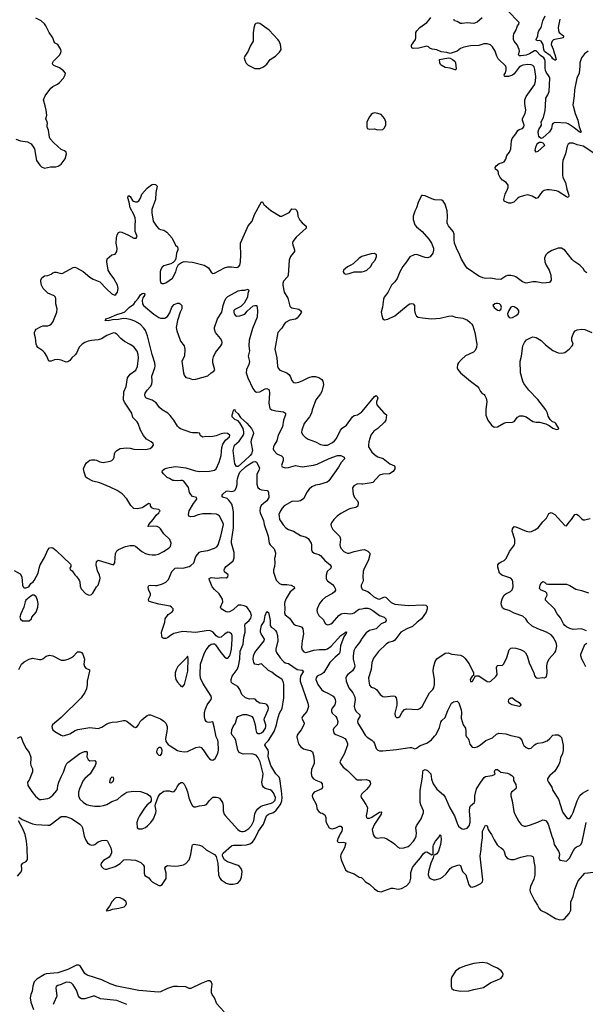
# Model space of a CAD drawing. Header units: inches. Extents: x 2134017 to 2292458, y 756222 to 916513.
# Tile 346 of 387: x 2255936 to 2262654, y 879333 to 891023. Entities that reach past the tile are written whole.
import ezdxf

# ---------------------------------------------------------------- set-up
doc = ezdxf.new("R2010")
doc.units = ezdxf.units.IN
doc.header["$MEASUREMENT"] = 0
for name, color, linetype in [('C2857', 7, 'Continuous'), ('C2858', 7, 'Continuous'), ('C2859', 7, 'Continuous'), ('C2867', 7, 'Continuous'), ('C2868', 7, 'Continuous'), ('C2869', 7, 'Continuous')]:
    doc.layers.add(name, color=color, linetype=linetype)

msp = doc.modelspace()

# ---------------------------------------------------------------- linework, layer by layer
at = {"layer": 'C2857', "color": 5}
for points, elevation in [([(2258365, 879245), (2258279, 879339), (2258250, 879410), (2258223, 879450), (2258216, 879470), (2258213, 879510), (2258222, 879570), (2258210, 879599), (2258190, 879613), (2258170, 879612), (2258090, 879581), (2257970, 879521), (2257950, 879521), (2257910, 879541), (2257810, 879546), (2257763, 879543), (2257690, 879520), (2257610, 879480), (2257584, 879476), (2257350, 879496), (2257090, 879550), (2257010, 879574), (2256910, 879623), (2256738, 879678), (2256710, 879700), (2256654, 879790), (2256637, 879797), (2256610, 879796), (2256510, 879745), (2256390, 879706), (2256250, 879694), (2256230, 879687), (2256138, 879630), (2256110, 879598), (2256092, 879550), (2256085, 879490), (2256068, 879450), (2256061, 879410), (2256070, 879359), (2256100, 879270)], 220), ([(2257210, 879330), (2257090, 879379), (2256897, 879397), (2256830, 879430), (2256810, 879430), (2256710, 879399), (2256670, 879399), (2256650, 879410), (2256634, 879430), (2256610, 879500), (2256570, 879564), (2256550, 879583), (2256530, 879592), (2256490, 879595), (2256430, 879566), (2256390, 879558), (2256370, 879546), (2256367, 879530), (2256376, 879430), (2256340, 879350), (2256335, 879330)], 240)]:
    msp.add_lwpolyline(points, dxfattribs=dict(at, elevation=elevation))
at = {"layer": 'C2858', "color": 5}
for points, elevation in [([(2255890, 889606), (2255946, 889586), (2256030, 889573), (2256071, 889550), (2256111, 889490), (2256137, 889350), (2256176, 889296), (2256196, 889276), (2256230, 889261), (2256304, 889276), (2256364, 889276), (2256394, 889286), (2256429, 889310), (2256475, 889370), (2256493, 889430), (2256489, 889449), (2256470, 889465), (2256430, 889483), (2256341, 889561), (2256298, 889610), (2256289, 889630), (2256278, 889710), (2256264, 889750), (2256261, 889770), (2256266, 889790), (2256263, 889810), (2256247, 889847), (2256258, 889890), (2256252, 889950), (2256239, 890000)], 320), ([(2255870, 884485), (2255943, 884443), (2255962, 884410), (2255971, 884310), (2255977, 884290), (2255990, 884277), (2256010, 884278), (2256044, 884290), (2256070, 884330), (2256097, 884350), (2256110, 884366), (2256156, 884450), (2256166, 884510), (2256181, 884550), (2256230, 884638), (2256272, 884730), (2256290, 884751), (2256310, 884756), (2256330, 884753), (2256370, 884722), (2256538, 884558), (2256543, 884550), (2256543, 884530), (2256531, 884510), (2256537, 884497), (2256559, 884479), (2256591, 884431), (2256615, 884410), (2256644, 884370), (2256651, 884350), (2256656, 884296), (2256666, 884266), (2256718, 884210), (2256750, 884195), (2256770, 884191), (2256790, 884198), (2256806, 884214), (2256849, 884291), (2256869, 884311), (2256890, 884374), (2256892, 884392), (2256884, 884430), (2256860, 884480), (2256845, 884550), (2256849, 884590), (2256870, 884605), (2257050, 884551), (2257066, 884574), (2257075, 884685), (2257090, 884716), (2257110, 884732), (2257193, 884767), (2257250, 884780), (2257290, 884780), (2257312, 884772), (2257388, 884708), (2257430, 884684), (2257470, 884673), (2257510, 884670), (2257550, 884670), (2257583, 884677), (2257646, 884710), (2257710, 884754), (2257726, 884770), (2257735, 884810), (2257718, 884850), (2257650, 884920), (2257610, 884978), (2257593, 884994), (2257570, 885004), (2257530, 885011), (2257466, 885006), (2257459, 885010), (2257465, 885015), (2257470, 885030), (2257521, 885090), (2257558, 885142), (2257589, 885170), (2257595, 885185), (2257606, 885190), (2257589, 885209), (2257530, 885217), (2257506, 885226), (2257489, 885250), (2257488, 885270), (2257470, 885279), (2257392, 885228), (2257330, 885216), (2257290, 885219), (2257256, 885256), (2257210, 885336), (2257154, 885394), (2257093, 885433), (2257012, 885472), (2256890, 885524), (2256805, 885545), (2256738, 885578), (2256721, 885590), (2256701, 885650), (2256696, 885690), (2256710, 885730), (2256730, 885763), (2256770, 885793), (2256790, 885799), (2256830, 885798), (2256850, 885793), (2256890, 885773), (2256927, 885767), (2257010, 885782), (2257030, 885790), (2257051, 885810), (2257058, 885830), (2257061, 885870), (2257070, 885890), (2257090, 885910), (2257130, 885931), (2257210, 885941), (2257250, 885936), (2257290, 885925), (2257430, 885921), (2257486, 885934), (2257509, 885950), (2257524, 885970), (2257522, 885990), (2257499, 886010), (2257443, 886043), (2257405, 886085), (2257371, 886150), (2257342, 886230), (2257330, 886250), (2257282, 886302), (2257267, 886350), (2257181, 886481), (2257171, 886510), (2257175, 886605), (2257199, 886670), (2257218, 886770), (2257247, 886813), (2257317, 886863), (2257336, 886904), (2257348, 887010), (2257343, 887050), (2257330, 887086), (2257290, 887139), (2257250, 887167), (2257183, 887203), (2257139, 887239), (2257090, 887291), (2257070, 887302), (2257050, 887305), (2256970, 887272), (2256907, 887233), (2256870, 887222), (2256790, 887216), (2256750, 887208), (2256709, 887190), (2256677, 887170), (2256644, 887136), (2256610, 887064), (2256596, 887044), (2256554, 887010), (2256530, 886977), (2256510, 886961), (2256490, 886958), (2256430, 886980), (2256390, 886987), (2256350, 886984), (2256310, 886970), (2256284, 886970), (2256257, 887030), (2256231, 887070), (2256210, 887092), (2256152, 887130), (2256138, 887150), (2256131, 887171), (2256125, 887245), (2256113, 887290), (2256113, 887310), (2256119, 887330), (2256132, 887348), (2256190, 887382), (2256210, 887390), (2256270, 887390), (2256290, 887396), (2256310, 887410), (2256328, 887432), (2256370, 887530), (2256377, 887550), (2256382, 887590), (2256364, 887650), (2256365, 887710), (2256360, 887730), (2256345, 887745), (2256270, 887777), (2256215, 887830), (2256194, 887870), (2256187, 887913), (2256189, 887931), (2256201, 887959), (2256230, 887983), (2256270, 887986), (2256310, 888002), (2256330, 888018), (2256350, 888026), (2256370, 888026), (2256430, 888009), (2256450, 888012), (2256570, 888082), (2256590, 888086), (2256610, 888079), (2256692, 888032), (2256770, 887967), (2256810, 887943), (2256890, 887911), (2256966, 887826), (2257031, 887770), (2257068, 887752), (2257080, 887760), (2257097, 887790), (2257104, 887830), (2257099, 887870), (2257055, 887950), (2257009, 888010), (2256987, 888050), (2256972, 888150), (2256976, 888184), (2257030, 888233), (2257050, 888234), (2257070, 888241), (2257089, 888270), (2257093, 888307), (2257084, 888370), (2257087, 888433), (2257095, 888470), (2257110, 888495), (2257130, 888504), (2257150, 888501), (2257230, 888466), (2257290, 888431), (2257318, 888430), (2257332, 888448), (2257308, 888508), (2257307, 888587), (2257311, 888630), (2257307, 888670), (2257291, 888711), (2257249, 888790), (2257238, 888858), (2257221, 888910), (2257224, 888930), (2257230, 888935), (2257250, 888926), (2257277, 888877), (2257287, 888867), (2257310, 888859), (2257330, 888859), (2257350, 888872), (2257370, 888906), (2257388, 888950), (2257450, 889022), (2257490, 889056), (2257510, 889067), (2257530, 889069), (2257550, 889066), (2257568, 889048), (2257552, 888970), (2257548, 888890), (2257507, 888770), (2257505, 888730), (2257523, 888630), (2257562, 888570), (2257590, 888542), (2257610, 888532), (2257650, 888524), (2257682, 888502), (2257746, 888430), (2257785, 888346), (2257810, 888325), (2257816, 888310), (2257815, 888290), (2257798, 888250), (2257790, 888189), (2257778, 888162), (2257758, 888142), (2257730, 888124), (2257686, 888114), (2257650, 888101), (2257630, 888084), (2257608, 888050), (2257603, 888030), (2257603, 887930), (2257610, 887904), (2257630, 887891), (2257650, 887891), (2257670, 887898), (2257750, 887956), (2257791, 888029), (2257804, 888076), (2257822, 888118), (2257859, 888141), (2257888, 888152), (2257990, 888145), (2258128, 888108), (2258177, 888077), (2258210, 888026), (2258230, 888011), (2258250, 888015), (2258370, 888076), (2258409, 888089), (2258450, 888090), (2258510, 888083), (2258535, 888090), (2258551, 888110), (2258559, 888150), (2258562, 888230), (2258557, 888350), (2258560, 888370), (2258636, 888550), (2258650, 888576), (2258696, 888630), (2258725, 888710), (2258810, 888862), (2258820, 888860), (2258836, 888830), (2258918, 888758), (2259030, 888690), (2259050, 888692), (2259129, 888730), (2259141, 888739), (2259170, 888779), (2259213, 888773), (2259223, 888763), (2259236, 888736), (2259240, 888690), (2259263, 888643), (2259290, 888610), (2259337, 888570), (2259339, 888550), (2259219, 888441), (2259182, 888390), (2259176, 888370), (2259179, 888350), (2259199, 888290), (2259199, 888270), (2259153, 888210), (2259138, 888170), (2259124, 887990), (2259115, 887970), (2259070, 887918), (2259060, 887890), (2259061, 887870), (2259078, 887790), (2259119, 887719), (2259144, 887624), (2259155, 887610), (2259170, 887602), (2259250, 887585), (2259273, 887570), (2259282, 887550), (2259257, 887510), (2259230, 887480), (2259210, 887468), (2259145, 887455), (2259095, 887430), (2259076, 887410), (2259050, 887361), (2259004, 887310), (2258967, 887110), (2258989, 887010), (2259000, 886910), (2259006, 886886), (2259024, 886864), (2259109, 886829), (2259133, 886810), (2259148, 886790), (2259170, 886741), (2259190, 886717), (2259210, 886712), (2259250, 886721), (2259299, 886741), (2259370, 886777), (2259410, 886786), (2259450, 886785), (2259490, 886775), (2259524, 886750), (2259537, 886730), (2259544, 886690), (2259526, 886610), (2259510, 886582), (2259452, 886510), (2259411, 886391), (2259403, 886350), (2259377, 886310), (2259313, 886230), (2259288, 886150), (2259285, 886125), (2259297, 886097), (2259326, 886066), (2259362, 886042), (2259450, 886013), (2259510, 885980), (2259550, 885970), (2259590, 885972), (2259650, 886004), (2259676, 886024), (2259698, 886050), (2259745, 886150), (2259767, 886173), (2259817, 886210), (2259888, 886310), (2259910, 886322), (2259950, 886333), (2259996, 886364), (2260000, 886369)], 280), ([(2260000, 888210), (2259968, 888192), (2259896, 888124), (2259870, 888107), (2259829, 888091), (2259781, 888050), (2259779, 888030), (2259791, 888010), (2259810, 888001), (2259850, 888008), (2259910, 888029), (2259990, 888029), (2260000, 888031)], 320), ([(2255927, 883310), (2255956, 883370), (2255990, 883399), (2256050, 883430), (2256090, 883441), (2256170, 883427), (2256190, 883428), (2256210, 883434), (2256250, 883466), (2256290, 883477), (2256330, 883469), (2256430, 883420), (2256470, 883417), (2256511, 883429), (2256551, 883449), (2256575, 883465), (2256610, 883507), (2256624, 883516), (2256630, 883519), (2256656, 883516), (2256670, 883510), (2256686, 883490), (2256703, 883443), (2256705, 883430), (2256699, 883370), (2256705, 883345), (2256723, 883323), (2256764, 883304), (2256766, 883290), (2256738, 883170), (2256739, 883130), (2256730, 883078), (2256710, 883035), (2256667, 882970), (2256430, 882738), (2256327, 882650), (2256319, 882630), (2256321, 882610), (2256331, 882590), (2256355, 882570), (2256428, 882528), (2256450, 882522), (2256470, 882525), (2256530, 882546), (2256596, 882584), (2256625, 882595), (2256770, 882619), (2256870, 882609), (2256910, 882623), (2256970, 882663), (2257004, 882676), (2257036, 882684), (2257094, 882686), (2257170, 882701), (2257190, 882701), (2257210, 882695), (2257290, 882626), (2257310, 882621), (2257330, 882631), (2257349, 882650), (2257369, 882690), (2257386, 882710), (2257433, 882750), (2257450, 882763), (2257470, 882770), (2257490, 882768), (2257610, 882721), (2257650, 882695), (2257673, 882670), (2257688, 882630), (2257688, 882610), (2257685, 882570), (2257668, 882490), (2257673, 882453), (2257699, 882419), (2257722, 882402), (2257810, 882347), (2257838, 882338), (2257890, 882330), (2257930, 882335), (2258030, 882382), (2258070, 882388), (2258090, 882381), (2258116, 882356), (2258170, 882271), (2258190, 882247), (2258210, 882236), (2258230, 882233), (2258258, 882250), (2258291, 882309), (2258296, 882350), (2258294, 882450), (2258290, 882470), (2258270, 882510), (2258246, 882626), (2258230, 882686), (2258190, 882677), (2258164, 882684), (2258152, 882692), (2258141, 882710), (2258130, 882748), (2258130, 882794), (2258138, 882830), (2258162, 882890), (2258182, 882918), (2258212, 882950), (2258215, 882970), (2258209, 882990), (2258110, 883145), (2258085, 883205), (2258080, 883250), (2258085, 883370), (2258130, 883504), (2258150, 883541), (2258190, 883593), (2258210, 883608), (2258230, 883614), (2258250, 883611), (2258261, 883601), (2258324, 883510), (2258370, 883458), (2258390, 883441), (2258410, 883444), (2258430, 883467), (2258437, 883483), (2258451, 883551), (2258461, 883670), (2258458, 883710), (2258450, 883731), (2258430, 883747), (2258410, 883750), (2258370, 883727), (2258330, 883693), (2258310, 883689), (2258292, 883692), (2258270, 883709), (2258233, 883753), (2258210, 883765), (2258190, 883770), (2258150, 883768), (2258030, 883747), (2257870, 883761), (2257765, 883735), (2257727, 883713), (2257690, 883685), (2257670, 883677), (2257650, 883676), (2257640, 883680), (2257628, 883688), (2257623, 883703), (2257622, 883750), (2257659, 883870), (2257666, 883910), (2257699, 883961), (2257747, 883993), (2257761, 884010), (2257761, 884030), (2257741, 884050), (2257722, 884062), (2257590, 884084), (2257474, 884114), (2257465, 884130), (2257469, 884150), (2257488, 884190), (2257488, 884210), (2257467, 884253), (2257461, 884290), (2257470, 884304), (2257488, 884310), (2257550, 884304), (2257570, 884307), (2257634, 884326), (2257670, 884344), (2257703, 884377), (2257744, 884470), (2257783, 884510), (2257810, 884517), (2257870, 884512), (2257890, 884516), (2257948, 884532), (2257970, 884543), (2258006, 884574), (2258027, 884650), (2258070, 884703), (2258090, 884711), (2258170, 884721), (2258249, 884750), (2258276, 884764), (2258293, 884790), (2258324, 884890), (2258355, 885030), (2258350, 885052), (2258308, 885128), (2258290, 885145), (2258272, 885152), (2258210, 885158), (2258110, 885157), (2258055, 885145), (2258004, 885124), (2257970, 885122), (2257947, 885127), (2257940, 885150), (2257950, 885190), (2258000, 885280), (2258040, 885330), (2258035, 885350), (2257990, 885364), (2257970, 885384), (2257955, 885410), (2257940, 885470), (2257884, 885544), (2257871, 885551), (2257852, 885552), (2257810, 885547), (2257770, 885551), (2257754, 885554), (2257717, 885577), (2257688, 885588), (2257644, 885630), (2257629, 885650), (2257633, 885670), (2257652, 885688), (2257666, 885694), (2257710, 885706), (2257790, 885718), (2257910, 885704), (2258026, 885666), (2258070, 885660), (2258190, 885662), (2258250, 885676), (2258270, 885691), (2258307, 885770), (2258328, 885850), (2258338, 885942), (2258350, 885983), (2258380, 886030), (2258427, 886070), (2258432, 886090), (2258405, 886110), (2258370, 886116), (2258330, 886108), (2258270, 886082), (2258230, 886073), (2258190, 886070), (2258147, 886073), (2258110, 886068), (2258090, 886078), (2258078, 886090), (2258075, 886110), (2258070, 886114), (2258050, 886119), (2257990, 886120), (2257970, 886124), (2257847, 886167), (2257830, 886176), (2257810, 886197), (2257768, 886268), (2257723, 886323), (2257694, 886350), (2257629, 886390), (2257597, 886417), (2257556, 886476), (2257510, 886506), (2257450, 886524), (2257434, 886534), (2257425, 886550), (2257421, 886570), (2257428, 886590), (2257450, 886623), (2257491, 886669), (2257505, 886695), (2257508, 886730), (2257504, 886790), (2257542, 886890), (2257545, 886915), (2257541, 886950), (2257509, 887049), (2257453, 887270), (2257430, 887333), (2257410, 887362), (2257366, 887410), (2257304, 887444), (2257250, 887462), (2257210, 887471), (2257170, 887474), (2257110, 887462), (2257040, 887460), (2256989, 887449), (2256946, 887450), (2256959, 887461), (2256961, 887470), (2256998, 887482), (2257090, 887524), (2257158, 887542), (2257185, 887555), (2257239, 887610), (2257290, 887647), (2257310, 887678), (2257345, 887715), (2257370, 887756), (2257390, 887772), (2257410, 887777), (2257421, 887770), (2257418, 887750), (2257399, 887721), (2257389, 887691), (2257395, 887650), (2257406, 887630), (2257529, 887529), (2257589, 887489), (2257610, 887481), (2257630, 887478), (2257659, 887481), (2257673, 887487), (2257690, 887501), (2257718, 887542), (2257743, 887610), (2257770, 887643), (2257810, 887658), (2257830, 887656), (2257842, 887650), (2257862, 887630), (2257863, 887590), (2257843, 887550), (2257810, 887450), (2257795, 887370), (2257801, 887330), (2257837, 887230), (2257847, 887207), (2257889, 887150), (2257899, 887110), (2257892, 887030), (2257862, 886970), (2257883, 886830), (2257890, 886801), (2257910, 886776), (2257950, 886768), (2257990, 886751), (2258030, 886754), (2258170, 886796), (2258210, 886831), (2258244, 886850), (2258252, 886868), (2258231, 886950), (2258232, 886990), (2258239, 887021), (2258262, 887070), (2258326, 887150), (2258337, 887170), (2258341, 887190), (2258337, 887210), (2258320, 887240), (2258262, 887310), (2258250, 887348), (2258250, 887370), (2258284, 887470), (2258336, 887550), (2258351, 887630), (2258372, 887690), (2258390, 887719), (2258410, 887738), (2258530, 887803), (2258569, 887811), (2258610, 887811), (2258650, 887822), (2258658, 887810), (2258646, 887774), (2258641, 887730), (2258602, 887658), (2258561, 887619), (2258490, 887584), (2258481, 887570), (2258479, 887550), (2258484, 887530), (2258498, 887510), (2258510, 887504), (2258552, 887508), (2258610, 887527), (2258636, 887564), (2258710, 887626), (2258730, 887631), (2258751, 887630), (2258759, 887570), (2258757, 887490), (2258702, 887358), (2258663, 887217), (2258657, 887150), (2258665, 887090), (2258650, 887030), (2258664, 886964), (2258658, 886930), (2258630, 886870), (2258628, 886830), (2258645, 886770), (2258705, 886645), (2258730, 886612), (2258750, 886602), (2258790, 886604), (2258850, 886641), (2258870, 886646), (2258898, 886630), (2258905, 886590), (2258896, 886470), (2258907, 886407), (2258932, 886392), (2258979, 886379), (2259070, 886368), (2259092, 886350), (2259094, 886330), (2259070, 886270), (2259057, 886190), (2259007, 886090), (2258990, 886023), (2258959, 885970), (2258950, 885950), (2258948, 885930), (2258954, 885910), (2258989, 885870), (2259045, 885845), (2259062, 885830), (2259067, 885810), (2259064, 885790), (2259045, 885730), (2259053, 885713), (2259090, 885702), (2259130, 885707), (2259210, 885729), (2259290, 885714), (2259427, 885733), (2259470, 885745), (2259610, 885813), (2259710, 885850), (2259750, 885850), (2259791, 885830), (2259794, 885810), (2259753, 885767), (2259721, 885710), (2259609, 885550), (2259587, 885533), (2259495, 885505), (2259450, 885498), (2259404, 885476), (2259375, 885450), (2259346, 885414), (2259310, 885340), (2259270, 885310), (2259230, 885304), (2259190, 885308), (2259170, 885301), (2259078, 885250), (2259055, 885225), (2259032, 885190), (2259015, 885150), (2259016, 885130), (2259023, 885090), (2259032, 885072), (2259065, 885025), (2259099, 884990), (2259130, 884969), (2259190, 884949), (2259270, 884901), (2259339, 884879), (2259364, 884864), (2259396, 884810), (2259401, 884790), (2259403, 884730), (2259410, 884710), (2259435, 884690), (2259490, 884673), (2259510, 884661), (2259562, 884602), (2259623, 884550), (2259637, 884530), (2259630, 884510), (2259589, 884470), (2259577, 884430), (2259577, 884390), (2259583, 884370), (2259590, 884362), (2259650, 884318), (2259672, 884292), (2259683, 884270), (2259685, 884250), (2259675, 884230), (2259653, 884210), (2259570, 884166), (2259527, 884133), (2259495, 884090), (2259468, 884030), (2259465, 884010), (2259469, 883990), (2259490, 883950), (2259541, 883901), (2259570, 883851), (2259590, 883839), (2259610, 883841), (2259630, 883849), (2259650, 883864), (2259725, 883950), (2259756, 883970), (2259790, 883978), (2259870, 883970), (2259890, 883973), (2259910, 883981), (2259947, 884013), (2259970, 884025), (2260000, 884030)], 260), ([(2255910, 882491), (2255950, 882511), (2255972, 882450), (2256010, 882375), (2256050, 882322), (2256068, 882268), (2256070, 882250), (2256063, 882190), (2256068, 882170), (2256088, 882130), (2256088, 882092), (2256050, 881995), (2256031, 881970), (2256034, 881930), (2256081, 881861), (2256126, 881806), (2256170, 881766), (2256190, 881764), (2256270, 881776), (2256290, 881785), (2256330, 881816), (2256378, 881870), (2256386, 881890), (2256390, 881930), (2256401, 881970), (2256427, 882033), (2256457, 882090), (2256480, 882160), (2256497, 882190), (2256510, 882205), (2256650, 882310), (2256706, 882334), (2256730, 882333), (2256736, 882330), (2256739, 882310), (2256734, 882270), (2256750, 882238), (2256770, 882225), (2256830, 882227), (2256842, 882210), (2256841, 882190), (2256832, 882170), (2256773, 882070), (2256710, 882013), (2256692, 881990), (2256647, 881890), (2256634, 881850), (2256636, 881810), (2256652, 881770), (2256690, 881732), (2256730, 881707), (2256774, 881694), (2256830, 881686), (2256890, 881686), (2256930, 881693), (2256970, 881706), (2257030, 881739), (2257096, 881764), (2257150, 881812), (2257210, 881850), (2257230, 881857), (2257290, 881864), (2257370, 881860), (2257450, 881830), (2257481, 881810), (2257493, 881793), (2257499, 881770), (2257497, 881750), (2257484, 881730), (2257450, 881702), (2257418, 881662), (2257358, 881570), (2257339, 881530), (2257328, 881490), (2257331, 881430), (2257350, 881415), (2257390, 881416), (2257430, 881432), (2257456, 881450), (2257495, 881490), (2257524, 881536), (2257553, 881607), (2257557, 881630), (2257547, 881690), (2257550, 881711), (2257582, 881798), (2257605, 881830), (2257650, 881863), (2257670, 881867), (2257710, 881866), (2257750, 881855), (2257770, 881861), (2257790, 881883), (2257805, 881915), (2257830, 881951), (2257850, 881967), (2257870, 881965), (2257890, 881945), (2257910, 881908), (2257930, 881857), (2257945, 881785), (2257970, 881725), (2257990, 881691), (2258010, 881679), (2258030, 881679), (2258070, 881690), (2258130, 881696), (2258154, 881706), (2258190, 881754), (2258230, 881791), (2258270, 881794), (2258291, 881790), (2258310, 881779), (2258343, 881730), (2258352, 881692), (2258354, 881630), (2258366, 881590), (2258376, 881576), (2258526, 881410), (2258554, 881390), (2258570, 881384), (2258590, 881383), (2258611, 881390), (2258658, 881422), (2258690, 881456), (2258717, 881510), (2258727, 881593), (2258745, 881630), (2258765, 881655), (2258798, 881682), (2258825, 881695), (2258910, 881716), (2258944, 881730), (2258970, 881758), (2258974, 881790), (2258950, 881842), (2258930, 881868), (2258910, 881880), (2258850, 881895), (2258831, 881911), (2258820, 881930), (2258812, 881970), (2258825, 882035), (2258827, 882070), (2258791, 882210), (2258770, 882258), (2258743, 882290), (2258710, 882303), (2258690, 882306), (2258590, 882304), (2258569, 882309), (2258543, 882323), (2258529, 882349), (2258505, 882465), (2258491, 882491), (2258460, 882530), (2258453, 882550), (2258455, 882590), (2258473, 882630), (2258501, 882670), (2258514, 882730), (2258529, 882750), (2258590, 882772), (2258630, 882773), (2258679, 882759), (2258694, 882750), (2258711, 882730), (2258732, 882652), (2258739, 882590), (2258750, 882562), (2258770, 882549), (2258790, 882549), (2258810, 882558), (2258830, 882574), (2258855, 882610), (2258860, 882630), (2258859, 882650), (2258839, 882710), (2258842, 882730), (2258888, 882830), (2258893, 882850), (2258887, 882870), (2258870, 882892), (2258850, 882901), (2258788, 882908), (2258756, 882930), (2258734, 882954), (2258710, 882958), (2258666, 882954), (2258618, 882970), (2258573, 883013), (2258551, 883071), (2258526, 883106), (2258463, 883143), (2258453, 883153), (2258447, 883170), (2258447, 883190), (2258461, 883230), (2258518, 883310), (2258533, 883347), (2258550, 883430), (2258556, 883524), (2258589, 883610), (2258599, 883690), (2258613, 883750), (2258616, 883790), (2258610, 883830), (2258616, 883850), (2258663, 883890), (2258682, 883918), (2258690, 883950), (2258679, 883990), (2258632, 884052), (2258604, 884064), (2258568, 884072), (2258530, 884070), (2258470, 884015), (2258430, 883993), (2258410, 883990), (2258390, 883994), (2258331, 884030), (2258322, 884050), (2258348, 884110), (2258343, 884143), (2258306, 884206), (2258250, 884259), (2258224, 884290), (2258189, 884370), (2258186, 884390), (2258210, 884401), (2258290, 884393), (2258330, 884400), (2258390, 884398), (2258410, 884408), (2258412, 884432), (2258368, 884468), (2258365, 884490), (2258372, 884510), (2258387, 884530), (2258470, 884599), (2258485, 884635), (2258484, 884696), (2258451, 884810), (2258450, 884830), (2258475, 884990), (2258475, 885175), (2258468, 885228), (2258454, 885270), (2258420, 885320), (2258399, 885339), (2258350, 885355), (2258337, 885370), (2258350, 885390), (2258390, 885424), (2258410, 885430), (2258450, 885423), (2258470, 885425), (2258490, 885435), (2258511, 885470), (2258521, 885510), (2258520, 885550), (2258524, 885570), (2258534, 885610), (2258551, 885650), (2258623, 885717), (2258669, 885751), (2258710, 885772), (2258736, 885776), (2258750, 885770), (2258783, 885703), (2258775, 885670), (2258753, 885627), (2258754, 885510), (2258764, 885470), (2258788, 885448), (2258810, 885440), (2258874, 885434), (2258882, 885430), (2258893, 885410), (2258894, 885350), (2258885, 885330), (2258870, 885310), (2258830, 885281), (2258805, 885255), (2258792, 885228), (2258788, 885190), (2258792, 885170), (2258830, 885076), (2258840, 885030), (2258888, 884890), (2258900, 884810), (2258910, 884790), (2258960, 884740), (2258975, 884695), (2258971, 884651), (2258961, 884630), (2258968, 884570), (2258963, 884530), (2258950, 884490), (2258950, 884465), (2258982, 884370), (2259021, 884330), (2259050, 884317), (2259110, 884318), (2259162, 884310), (2259197, 884290), (2259199, 884270), (2259150, 884232), (2259100, 884150), (2259085, 884110), (2259081, 884090), (2259085, 884030), (2259082, 883982), (2259090, 883959), (2259139, 883919), (2259190, 883850), (2259210, 883836), (2259270, 883820), (2259288, 883810), (2259300, 883790), (2259307, 883730), (2259290, 883650), (2259285, 883570), (2259290, 883541), (2259310, 883516), (2259330, 883510), (2259350, 883512), (2259430, 883536), (2259495, 883545), (2259567, 883547), (2259590, 883552), (2259636, 883584), (2259750, 883712), (2259798, 883742), (2259810, 883754), (2259821, 883750), (2259815, 883745), (2259813, 883730), (2259800, 883720), (2259787, 883694), (2259745, 883590), (2259739, 883510), (2259730, 883495), (2259684, 883456), (2259621, 883390), (2259549, 883271), (2259530, 883255), (2259469, 883230), (2259456, 883210), (2259455, 883190), (2259478, 883130), (2259520, 883070), (2259544, 883050), (2259605, 883025), (2259658, 882990), (2259675, 882970), (2259684, 882950), (2259688, 882930), (2259681, 882890), (2259649, 882850), (2259639, 882830), (2259638, 882810), (2259648, 882790), (2259689, 882749), (2259702, 882730), (2259716, 882690), (2259705, 882650), (2259668, 882610), (2259661, 882590), (2259662, 882570), (2259670, 882550), (2259690, 882535), (2259770, 882506), (2259797, 882490), (2259813, 882470), (2259828, 882430), (2259829, 882410), (2259823, 882390), (2259793, 882310), (2259740, 882210), (2259745, 882190), (2259779, 882150), (2259830, 882107), (2259930, 882009), (2259950, 882000), (2259970, 881997), (2260000, 881999)], 240), ([(2260000, 885510), (2259950, 885513), (2259905, 885490), (2259890, 885466), (2259895, 885390), (2259913, 885350), (2259950, 885310), (2259957, 885290), (2259953, 885247), (2259930, 885230), (2259870, 885219), (2259844, 885210), (2259750, 885162), (2259708, 885130), (2259668, 885090), (2259639, 885050), (2259633, 885030), (2259635, 885010), (2259656, 884970), (2259735, 884890), (2259744, 884870), (2259747, 884850), (2259740, 884790), (2259744, 884770), (2259752, 884750), (2259787, 884710), (2259810, 884696), (2259830, 884690), (2259850, 884690), (2259910, 884711), (2259998, 884730), (2260000, 884730)], 280), ([(2260000, 884325), (2259993, 884310), (2259991, 884291), (2260000, 884270)], 280), ([(2255927, 881553), (2255967, 881527), (2256090, 881474), (2256127, 881467), (2256270, 881459), (2256290, 881460), (2256310, 881471), (2256430, 881562), (2256483, 881563), (2256550, 881538), (2256652, 881472), (2256672, 881450), (2256683, 881430), (2256704, 881330), (2256722, 881282), (2256742, 881250), (2256770, 881230), (2256790, 881224), (2256815, 881225), (2256830, 881231), (2256870, 881261), (2256910, 881278), (2256950, 881283), (2256970, 881279), (2256981, 881270), (2257017, 881190), (2257028, 881150), (2257026, 881130), (2257019, 881110), (2256999, 881081), (2256930, 881040), (2256905, 881010), (2256900, 880990), (2256906, 880970), (2256930, 880946), (2256950, 880936), (2256970, 880936), (2257071, 880969), (2257130, 881003), (2257172, 881048), (2257210, 881053), (2257310, 881043), (2257376, 881016), (2257404, 880990), (2257413, 880970), (2257414, 880890), (2257424, 880864), (2257470, 880836), (2257490, 880806), (2257508, 880788), (2257590, 880743), (2257610, 880743), (2257630, 880755), (2257674, 880826), (2257675, 880890), (2257662, 880950), (2257670, 880970), (2257690, 880979), (2257770, 880974), (2257823, 880976), (2257882, 880990), (2257910, 881003), (2257950, 881050), (2257958, 881070), (2257970, 881110), (2257983, 881210), (2257990, 881226), (2258010, 881235), (2258070, 881224), (2258103, 881210), (2258150, 881166), (2258251, 881110), (2258268, 881088), (2258290, 881010), (2258297, 880870), (2258312, 880830), (2258330, 880810), (2258390, 880773), (2258430, 880761), (2258470, 880760), (2258527, 880773), (2258556, 880804), (2258570, 880842), (2258578, 880910), (2258567, 880947), (2258548, 880968), (2258530, 880979), (2258405, 881025), (2258369, 881049), (2258343, 881090), (2258343, 881110), (2258351, 881129), (2258450, 881215), (2258460, 881220), (2258476, 881224), (2258570, 881221), (2258630, 881228), (2258670, 881238), (2258702, 881258), (2258730, 881298), (2258774, 881390), (2258833, 881470), (2258869, 881571), (2258890, 881590), (2258950, 881612), (2258984, 881636), (2259034, 881706), (2259050, 881750), (2259052, 881790), (2259046, 881866), (2259024, 882010), (2259017, 882030), (2258979, 882070), (2258917, 882170), (2258889, 882270), (2258890, 882330), (2258886, 882350), (2258847, 882410), (2258856, 882430), (2258890, 882464), (2258957, 882570), (2258988, 882650), (2258997, 882710), (2259023, 882790), (2259055, 882845), (2259074, 882970), (2259074, 883134), (2259066, 883166), (2259050, 883195), (2258978, 883238), (2258930, 883276), (2258890, 883296), (2258810, 883376), (2258790, 883373), (2258770, 883363), (2258729, 883370), (2258717, 883390), (2258710, 883430), (2258712, 883470), (2258728, 883510), (2258839, 883650), (2258844, 883670), (2258805, 883730), (2258797, 883750), (2258798, 883770), (2258810, 883831), (2258841, 883879), (2258851, 883950), (2258870, 883997), (2258890, 883984), (2258894, 883970), (2258911, 883890), (2258910, 883830), (2258922, 883810), (2258950, 883795), (2258976, 883770), (2258987, 883750), (2258999, 883710), (2259002, 883650), (2258979, 883550), (2258980, 883530), (2258988, 883508), (2259028, 883448), (2259070, 883402), (2259090, 883389), (2259130, 883379), (2259230, 883310), (2259290, 883299), (2259305, 883290), (2259273, 883227), (2259266, 883194), (2259266, 883170), (2259360, 882910), (2259366, 882870), (2259346, 882810), (2259297, 882750), (2259288, 882730), (2259313, 882670), (2259310, 882650), (2259280, 882590), (2259246, 882554), (2259232, 882530), (2259228, 882510), (2259231, 882489), (2259246, 882426), (2259270, 882392), (2259308, 882368), (2259350, 882353), (2259390, 882346), (2259415, 882330), (2259430, 882270), (2259435, 882210), (2259432, 882190), (2259400, 882120), (2259396, 882076), (2259400, 882050), (2259409, 882029), (2259427, 882010), (2259453, 881993), (2259511, 881971), (2259530, 881950), (2259534, 881910), (2259525, 881890), (2259434, 881850), (2259416, 881830), (2259410, 881810), (2259414, 881790), (2259459, 881710), (2259470, 881645), (2259490, 881621), (2259510, 881608), (2259530, 881604), (2259560, 881581), (2259573, 881550), (2259573, 881510), (2259578, 881490), (2259611, 881430), (2259630, 881421), (2259650, 881418), (2259692, 881428), (2259730, 881447), (2259750, 881446), (2259766, 881430), (2259767, 881410), (2259761, 881390), (2259742, 881358), (2259732, 881330), (2259718, 881310), (2259708, 881270), (2259719, 881259), (2259730, 881255), (2259779, 881259), (2259810, 881250), (2259793, 881190), (2259749, 881111), (2259746, 881086), (2259754, 881050), (2259807, 880930), (2259830, 880910), (2259910, 880880), (2259970, 880844), (2259990, 880839), (2260000, 880833)], 220), ([(2260000, 883676), (2259996, 883670), (2259972, 883628), (2259925, 883570), (2259906, 883530), (2259895, 883470), (2259896, 883430), (2259915, 883350), (2259914, 883330), (2259889, 883291), (2259834, 883250), (2259816, 883230), (2259809, 883210), (2259814, 883170), (2259846, 883090), (2259893, 883030), (2259913, 882990), (2259922, 882950), (2259909, 882870), (2259916, 882836), (2259934, 882810), (2259974, 882770), (2259974, 882750), (2259952, 882710), (2259948, 882690), (2259953, 882670), (2260000, 882594)], 260), ([(2260000, 881831), (2259999, 881830), (2259989, 881809), (2259993, 881790), (2260000, 881777)], 240), ([(2255910, 880854), (2255953, 880907), (2255961, 880930), (2255958, 880990), (2255972, 881008), (2256013, 881027), (2256028, 881052), (2256026, 881190), (2256019, 881270), (2256000, 881350), (2255975, 881415), (2255921, 881510)], 220)]:
    msp.add_lwpolyline(points, dxfattribs=dict(at, elevation=elevation))
for points, elevation in [([(2258510, 885717), (2258492, 885750), (2258471, 885910), (2258489, 885970), (2258541, 886019), (2258592, 886088), (2258600, 886110), (2258600, 886130), (2258591, 886171), (2258550, 886238), (2258530, 886259), (2258490, 886277), (2258459, 886310), (2258459, 886330), (2258469, 886350), (2258470, 886374), (2258478, 886390), (2258490, 886396), (2258497, 886377), (2258530, 886345), (2258560, 886300), (2258634, 886234), (2258689, 886170), (2258710, 886130), (2258712, 886110), (2258685, 886030), (2258683, 886010), (2258700, 885910), (2258689, 885870), (2258673, 885847), (2258612, 885788), (2258530, 885718)], 240), ([(2256110, 884192), (2256090, 884191), (2256070, 884180), (2256011, 884130), (2256001, 884110), (2255987, 884050), (2255951, 883970), (2255939, 883930), (2255944, 883904), (2255970, 883885), (2256050, 883886), (2256078, 883910), (2256082, 883930), (2256131, 883989), (2256152, 884050), (2256155, 884090), (2256147, 884130), (2256132, 884170)], 280), ([(2257930, 883468), (2257925, 883455), (2257903, 883430), (2257816, 883344), (2257794, 883306), (2257784, 883270), (2257782, 883230), (2257792, 883190), (2257810, 883159), (2257841, 883121), (2257850, 883111), (2257870, 883101), (2257893, 883130), (2257932, 883290), (2257937, 883437)], 280), ([(2257610, 882382), (2257590, 882381), (2257570, 882362), (2257563, 882330), (2257570, 882311), (2257590, 882291), (2257610, 882286), (2257625, 882310), (2257629, 882350), (2257617, 882377)], 260), ([(2257030, 882029), (2257011, 882010), (2257003, 881970), (2257010, 881963), (2257030, 881966), (2257050, 881987), (2257056, 882010), (2257050, 882024)], 260), ([(2257090, 880602), (2257070, 880595), (2257031, 880550), (2257003, 880497), (2256965, 880445), (2256970, 880442), (2257010, 880449), (2257039, 880461), (2257113, 880473), (2257176, 880490), (2257198, 880510), (2257206, 880530), (2257201, 880550), (2257170, 880578), (2257130, 880596)], 220)]:
    msp.add_lwpolyline(points, close=True, dxfattribs=dict(at, elevation=elevation))
at = {"layer": 'C2859', "color": 5, "elevation": 320}
msp.add_lwpolyline([(2256239, 890000), (2256220, 890070), (2256239, 890121), (2256308, 890212), (2256330, 890230), (2256384, 890256), (2256410, 890276), (2256456, 890330), (2256478, 890370), (2256479, 890390), (2256458, 890418), (2256410, 890452), (2256341, 890481), (2256329, 890490), (2256326, 890506), (2256339, 890530), (2256410, 890601), (2256426, 890630), (2256429, 890650), (2256425, 890670), (2256390, 890729), (2256349, 890749), (2256328, 890810), (2256285, 890870), (2256247, 890950), (2256230, 890975), (2256191, 891011), (2256130, 891042)], dxfattribs=at)
msp.add_lwpolyline([(2258770, 890984), (2258756, 890984), (2258742, 890978), (2258730, 890965), (2258716, 890924), (2258708, 890868), (2258708, 890770), (2258673, 890710), (2258651, 890649), (2258610, 890590), (2258604, 890570), (2258613, 890530), (2258626, 890506), (2258650, 890482), (2258730, 890445), (2258790, 890444), (2258830, 890462), (2258870, 890496), (2258911, 890549), (2258973, 890590), (2259022, 890638), (2259041, 890670), (2259033, 890730), (2259018, 890770), (2259004, 890790), (2258899, 890899), (2258790, 890977)], close=True, dxfattribs=at)
at = {"layer": 'C2867', "color": 5, "elevation": 220}
msp.add_lwpolyline([(2261430, 879831), (2261330, 879819), (2261230, 879790), (2261160, 879760), (2261112, 879728), (2261070, 879660), (2261061, 879630), (2261059, 879550), (2261063, 879530), (2261070, 879520), (2261090, 879506), (2261110, 879501), (2261170, 879490), (2261270, 879493), (2261330, 879508), (2261446, 879534), (2261530, 879593), (2261602, 879618), (2261655, 879645), (2261676, 879670), (2261677, 879690), (2261671, 879710), (2261656, 879730), (2261610, 879763), (2261562, 879782), (2261490, 879821)], close=True, dxfattribs=at)
at = {"layer": 'C2868', "color": 5}
for points, elevation in [([(2260150, 889916), (2260127, 889910), (2260110, 889896), (2260091, 889870), (2260061, 889810), (2260058, 889750), (2260065, 889730), (2260090, 889723), (2260146, 889726), (2260190, 889716), (2260250, 889721), (2260266, 889734), (2260284, 889770), (2260283, 889810), (2260267, 889850), (2260230, 889896), (2260190, 889910)], 320), ([(2262070, 889452), (2262057, 889470), (2262065, 889510), (2262080, 889540), (2262090, 889556), (2262110, 889571), (2262130, 889571), (2262150, 889563), (2262163, 889550), (2262168, 889530), (2262090, 889458)], 260), ([(2261610, 887654), (2261590, 887652), (2261581, 887650), (2261557, 887630), (2261570, 887608), (2261610, 887576), (2261630, 887571), (2261650, 887584), (2261658, 887610), (2261650, 887634), (2261635, 887650)], 340), ([(2261790, 887618), (2261770, 887609), (2261746, 887570), (2261729, 887530), (2261733, 887510), (2261750, 887487), (2261770, 887482), (2261790, 887488), (2261833, 887510), (2261855, 887530), (2261864, 887550), (2261864, 887570), (2261849, 887590), (2261810, 887616)], 340), ([(2261870, 882869), (2261786, 882890), (2261750, 882909), (2261741, 882930), (2261744, 882950), (2261750, 882961), (2261770, 882971), (2261790, 882971), (2261822, 882942), (2261870, 882916), (2261890, 882890), (2261885, 882875)], 260)]:
    msp.add_lwpolyline(points, close=True, dxfattribs=dict(at, elevation=elevation))
for points, elevation in [([(2262768, 889430), (2262630, 889523), (2262559, 889539), (2262510, 889556), (2262470, 889558), (2262450, 889544), (2262438, 889522), (2262420, 889430), (2262387, 889350), (2262381, 889310), (2262381, 889181), (2262388, 889150), (2262420, 889090), (2262435, 889010), (2262456, 888950), (2262457, 888930), (2262450, 888914), (2262430, 888919), (2262330, 888982), (2262310, 888990), (2262230, 889005), (2262195, 889005), (2262165, 888995), (2262142, 888978), (2262123, 888957), (2262090, 888907), (2262070, 888902), (2262022, 888930), (2261970, 888944), (2261930, 888936), (2261870, 888915), (2261850, 888901), (2261805, 888855), (2261770, 888844), (2261746, 888846), (2261690, 888870), (2261685, 888890), (2261703, 888950), (2261731, 889010), (2261737, 889030), (2261737, 889057), (2261731, 889071), (2261712, 889092), (2261670, 889120), (2261641, 889150), (2261622, 889190), (2261622, 889210), (2261616, 889230), (2261589, 889250), (2261583, 889270), (2261597, 889290), (2261630, 889316), (2261670, 889327), (2261690, 889337), (2261710, 889367), (2261723, 889410), (2261753, 889450), (2261763, 889470), (2261769, 889491), (2261776, 889584), (2261787, 889613), (2261830, 889670), (2261852, 889708), (2261870, 889720), (2261909, 889731), (2261925, 889750), (2261926, 889770), (2261908, 889830), (2261908, 889850), (2261940, 889910), (2261945, 889930), (2261946, 889950), (2261939, 890000)], 280), ([(2262508, 890000), (2262533, 889910), (2262565, 889830), (2262580, 889750), (2262601, 889701), (2262610, 889690), (2262595, 889685), (2262582, 889690), (2262521, 889741), (2262450, 889787), (2262430, 889794), (2262290, 889802), (2262267, 889790), (2262261, 889779), (2262253, 889730), (2262230, 889690), (2262150, 889620), (2262130, 889611), (2262110, 889627), (2262101, 889641), (2262096, 889656), (2262094, 889690), (2262101, 889719), (2262135, 889770), (2262130, 889810), (2262159, 889861), (2262176, 889944), (2262179, 890000)], 260), ([(2262670, 888017), (2262650, 888033), (2262627, 888070), (2262590, 888110), (2262518, 888158), (2262497, 888177), (2262410, 888287), (2262370, 888309), (2262330, 888309), (2262256, 888284), (2262206, 888250), (2262184, 888230), (2262168, 888192), (2262175, 888150), (2262189, 888110), (2262223, 888050), (2262245, 887990), (2262250, 887930), (2262230, 887905), (2262150, 887895), (2262070, 887910), (2262029, 887911), (2261950, 887896), (2261907, 887910), (2261830, 887970), (2261810, 887978), (2261770, 887985), (2261730, 887985), (2261710, 887980), (2261650, 887940), (2261590, 887941), (2261530, 887954), (2261470, 887951), (2261438, 887958), (2261390, 887977), (2261252, 888072), (2261230, 888101), (2261182, 888182), (2261150, 888257), (2261130, 888290), (2261102, 888370), (2261095, 888410), (2261098, 888478), (2261085, 888510), (2261030, 888575), (2261018, 888598), (2261014, 888610), (2261017, 888690), (2261012, 888752), (2260990, 888835), (2260964, 888870), (2260950, 888879), (2260865, 888885), (2260830, 888895), (2260750, 888934), (2260722, 888938), (2260710, 888935), (2260700, 888920), (2260668, 888852), (2260648, 888790), (2260629, 888751), (2260608, 888690), (2260608, 888650), (2260630, 888588), (2260650, 888564), (2260718, 888510), (2260797, 888417), (2260827, 888370), (2260851, 888310), (2260850, 888286), (2260841, 888250), (2260812, 888208), (2260783, 888197), (2260750, 888200), (2260650, 888234), (2260622, 888230), (2260571, 888209), (2260531, 888150), (2260486, 888094), (2260452, 888028), (2260420, 887950), (2260390, 887910), (2260352, 887870), (2260310, 887786), (2260264, 887730), (2260256, 887704), (2260245, 887610), (2260231, 887551), (2260236, 887510), (2260251, 887471), (2260270, 887461), (2260310, 887468), (2260390, 887508), (2260550, 887638), (2260570, 887650), (2260590, 887655), (2260610, 887650), (2260624, 887630), (2260625, 887570), (2260633, 887533), (2260650, 887503), (2260670, 887492), (2260722, 887482), (2260827, 887473), (2260930, 887479), (2261030, 887503), (2261070, 887506), (2261111, 887491), (2261200, 887480), (2261256, 887456), (2261288, 887430), (2261306, 887410), (2261316, 887390), (2261341, 887310), (2261364, 887170), (2261362, 887130), (2261345, 887095), (2261324, 887076), (2261230, 887032), (2261183, 886990), (2261148, 886950), (2261137, 886930), (2261133, 886890), (2261139, 886870), (2261170, 886830), (2261290, 886731), (2261370, 886671), (2261388, 886648), (2261410, 886607), (2261430, 886585), (2261452, 886572), (2261461, 886561), (2261478, 886530), (2261486, 886490), (2261471, 886390), (2261473, 886327), (2261496, 886270), (2261541, 886210), (2261570, 886187), (2261610, 886191), (2261687, 886233), (2261710, 886241), (2261790, 886243), (2261810, 886251), (2261850, 886306), (2261878, 886318), (2261910, 886321), (2261950, 886307), (2262030, 886251), (2262070, 886243), (2262110, 886245), (2262185, 886225), (2262225, 886205), (2262270, 886172), (2262310, 886158), (2262330, 886162), (2262338, 886170), (2262302, 886230), (2262290, 886242), (2262266, 886250), (2262236, 886276), (2262214, 886314), (2262204, 886350), (2262185, 886390), (2262090, 886513), (2261984, 886624), (2261924, 886704), (2261911, 886731), (2261886, 886830), (2261880, 886970), (2261896, 887030), (2261910, 887150), (2261930, 887190), (2261956, 887224), (2262010, 887251), (2262030, 887256), (2262070, 887251), (2262130, 887213), (2262181, 887161), (2262270, 887096), (2262330, 887068), (2262370, 887063), (2262410, 887073), (2262461, 887110), (2262499, 887150), (2262509, 887170), (2262494, 887214), (2262494, 887250), (2262517, 887310), (2262533, 887330), (2262558, 887342), (2262610, 887350), (2262650, 887345), (2262730, 887310)], 320), ([(2260000, 888031), (2260030, 888037), (2260058, 888050), (2260102, 888090), (2260127, 888133), (2260158, 888170), (2260175, 888210), (2260172, 888232), (2260150, 888247), (2260110, 888244), (2260010, 888215), (2260000, 888210)], 320), ([(2260000, 886369), (2260025, 886395), (2260150, 886551), (2260170, 886561), (2260182, 886550), (2260190, 886530), (2260175, 886485), (2260173, 886470), (2260179, 886450), (2260258, 886358), (2260294, 886330), (2260284, 886270), (2260270, 886244), (2260190, 886170), (2260142, 886138), (2260108, 886092), (2260083, 886010), (2260078, 885970), (2260080, 885950), (2260120, 885890), (2260170, 885846), (2260190, 885834), (2260254, 885814), (2260331, 885750), (2260386, 885726), (2260393, 885713), (2260390, 885689), (2260370, 885658), (2260330, 885631), (2260250, 885629), (2260210, 885614), (2260130, 885530), (2260090, 885519), (2260010, 885510), (2260000, 885510)], 280), ([(2260000, 884270), (2260003, 884263), (2260014, 884254), (2260070, 884234), (2260096, 884216), (2260144, 884170), (2260190, 884148), (2260210, 884143), (2260270, 884169), (2260290, 884164), (2260350, 884103), (2260390, 884082), (2260551, 884069), (2260730, 884077), (2260761, 884070), (2260775, 884055), (2260777, 884030), (2260764, 883990), (2260707, 883910), (2260656, 883870), (2260602, 883818), (2260533, 883790), (2260464, 883750), (2260390, 883656), (2260374, 883646), (2260317, 883630), (2260290, 883610), (2260199, 883521), (2260139, 883441), (2260117, 883390), (2260109, 883310), (2260080, 883210), (2260081, 883170), (2260090, 883123), (2260110, 883097), (2260150, 883085), (2260172, 883072), (2260219, 883010), (2260248, 882988), (2260270, 882984), (2260370, 882995), (2260390, 882990), (2260406, 882970), (2260416, 882930), (2260414, 882886), (2260391, 882790), (2260395, 882755), (2260410, 882738), (2260430, 882738), (2260450, 882751), (2260479, 882801), (2260508, 882832), (2260530, 882842), (2260665, 882835), (2260690, 882844), (2260717, 882870), (2260805, 883030), (2260843, 883070), (2260854, 883090), (2260862, 883130), (2260863, 883190), (2260845, 883290), (2260850, 883331), (2260870, 883403), (2260890, 883433), (2260990, 883503), (2261024, 883504), (2261070, 883489), (2261170, 883479), (2261202, 883462), (2261223, 883443), (2261274, 883374), (2261327, 883270), (2261324, 883236), (2261310, 883228), (2261288, 883190), (2261290, 883166), (2261310, 883166), (2261315, 883170), (2261348, 883232), (2261390, 883231), (2261490, 883165), (2261510, 883161), (2261530, 883168), (2261590, 883224), (2261606, 883250), (2261601, 883330), (2261606, 883350), (2261610, 883354), (2261670, 883358), (2261686, 883374), (2261720, 883450), (2261750, 883543), (2261770, 883561), (2261790, 883565), (2261830, 883560), (2261884, 883544), (2261924, 883524), (2261944, 883504), (2261962, 883470), (2261987, 883387), (2262042, 883270), (2262051, 883231), (2262070, 883211), (2262090, 883207), (2262150, 883215), (2262170, 883211), (2262194, 883226), (2262199, 883270), (2262196, 883350), (2262205, 883390), (2262226, 883434), (2262290, 883508), (2262303, 883530), (2262316, 883590), (2262306, 883630), (2262272, 883692), (2262250, 883718), (2262192, 883750), (2262090, 883790), (2262023, 883823), (2261972, 883870), (2261946, 883910), (2261910, 883941), (2261810, 883976), (2261750, 884007), (2261690, 884026), (2261670, 884042), (2261658, 884070), (2261656, 884090), (2261661, 884130), (2261670, 884156), (2261689, 884190), (2261710, 884208), (2261765, 884235), (2261787, 884253), (2261796, 884290), (2261793, 884350), (2261789, 884370), (2261770, 884392), (2261662, 884430), (2261633, 884450), (2261616, 884524), (2261615, 884550), (2261630, 884571), (2261654, 884586), (2261690, 884601), (2261715, 884625), (2261755, 884710), (2261811, 884790), (2261816, 884810), (2261815, 884850), (2261784, 884950), (2261790, 884977), (2261810, 885004), (2261830, 885002), (2261950, 884950), (2261990, 884944), (2262013, 884947), (2262054, 884966), (2262093, 884990), (2262150, 885063), (2262194, 885106), (2262221, 885159), (2262250, 885174), (2262290, 885147), (2262410, 885017), (2262430, 885015), (2262462, 885058), (2262491, 885090), (2262530, 885147), (2262550, 885154), (2262570, 885141), (2262610, 885099), (2262630, 885087), (2262650, 885085), (2262710, 885101)], 280), ([(2260000, 884730), (2260030, 884732), (2260070, 884712), (2260094, 884690), (2260096, 884670), (2260079, 884610), (2260024, 884496), (2260016, 884470), (2260010, 884410), (2260015, 884365), (2260012, 884350), (2260000, 884325)], 280), ([(2262668, 883768), (2262610, 883790), (2262510, 883784), (2262470, 883794), (2262430, 883813), (2262410, 883830), (2262395, 883850), (2262360, 883920), (2262320, 883970), (2262288, 884030), (2262182, 884130), (2262182, 884150), (2262200, 884190), (2262195, 884215), (2262179, 884230), (2262130, 884250), (2262111, 884270), (2262116, 884310), (2262130, 884336), (2262150, 884353), (2262170, 884346), (2262190, 884327), (2262210, 884323), (2262430, 884321), (2262470, 884305), (2262542, 884262), (2262610, 884246), (2262690, 884219)], 260), ([(2260000, 884030), (2260030, 884036), (2260070, 884036), (2260093, 884030), (2260130, 884010), (2260210, 883950), (2260263, 883930), (2260286, 883910), (2260288, 883890), (2260277, 883870), (2260230, 883850), (2260170, 883790), (2260090, 883773), (2260050, 883744), (2260000, 883676)], 260), ([(2262659, 883339), (2262634, 883394), (2262613, 883430), (2262601, 883470), (2262602, 883490), (2262650, 883604), (2262670, 883620)], 260), ([(2260000, 882594), (2260039, 882530), (2260065, 882505), (2260118, 882470), (2260137, 882450), (2260149, 882430), (2260170, 882370), (2260191, 882350), (2260210, 882343), (2260250, 882342), (2260410, 882359), (2260570, 882383), (2260590, 882382), (2260630, 882367), (2260650, 882373), (2260694, 882406), (2260770, 882435), (2260829, 882471), (2260862, 882518), (2260882, 882538), (2260921, 882619), (2260936, 882684), (2260950, 882704), (2260990, 882737), (2261020, 882820), (2261066, 882910), (2261090, 882925), (2261130, 882931), (2261150, 882911), (2261179, 882830), (2261183, 882797), (2261180, 882730), (2261204, 882650), (2261231, 882610), (2261236, 882576), (2261235, 882530), (2261243, 882510), (2261261, 882490), (2261270, 882470), (2261283, 882423), (2261310, 882386), (2261343, 882383), (2261370, 882391), (2261410, 882415), (2261474, 882466), (2261550, 882496), (2261599, 882541), (2261628, 882552), (2261710, 882545), (2261770, 882526), (2261866, 882506), (2261878, 882498), (2261900, 882470), (2261910, 882430), (2261925, 882405), (2261950, 882381), (2261974, 882370), (2261990, 882369), (2262010, 882376), (2262050, 882414), (2262070, 882427), (2262090, 882434), (2262150, 882441), (2262199, 882461), (2262233, 882487), (2262270, 882528), (2262294, 882534), (2262331, 882531), (2262350, 882522), (2262370, 882502), (2262390, 882410), (2262390, 882346), (2262384, 882310), (2262359, 882261), (2262350, 882210), (2262339, 882181), (2262290, 882099), (2262231, 882050), (2262216, 882030), (2262206, 882010), (2262206, 881994), (2262216, 881970), (2262256, 881910), (2262270, 881870), (2262334, 881770), (2262378, 881630), (2262388, 881610), (2262430, 881551), (2262450, 881537), (2262470, 881539), (2262490, 881571), (2262510, 881610), (2262557, 881750), (2262589, 881811), (2262622, 881838), (2262690, 881879)], 260), ([(2260000, 881777), (2260010, 881759), (2260047, 881707), (2260066, 881670), (2260065, 881630), (2260053, 881570), (2260054, 881550), (2260062, 881542), (2260090, 881544), (2260110, 881551), (2260210, 881614), (2260230, 881617), (2260233, 881613), (2260229, 881590), (2260152, 881470), (2260124, 881410), (2260136, 881350), (2260146, 881330), (2260168, 881308), (2260190, 881304), (2260233, 881313), (2260270, 881308), (2260297, 881297), (2260371, 881250), (2260393, 881233), (2260422, 881202), (2260450, 881185), (2260498, 881190), (2260550, 881206), (2260570, 881222), (2260614, 881270), (2260630, 881293), (2260645, 881330), (2260648, 881370), (2260643, 881430), (2260647, 881450), (2260704, 881536), (2260733, 881610), (2260733, 881630), (2260701, 881701), (2260694, 881730), (2260694, 881870), (2260720, 882030), (2260725, 882095), (2260730, 882110), (2260750, 882121), (2260779, 882110), (2260821, 882070), (2260827, 882007), (2260845, 881950), (2260889, 881889), (2260970, 881820), (2260990, 881791), (2261045, 881665), (2261099, 881570), (2261130, 881484), (2261148, 881448), (2261170, 881428), (2261190, 881418), (2261210, 881414), (2261250, 881424), (2261274, 881450), (2261286, 881490), (2261287, 881530), (2261278, 881630), (2261283, 881670), (2261292, 881690), (2261339, 881730), (2261343, 881750), (2261340, 881810), (2261363, 881890), (2261413, 881970), (2261454, 882026), (2261470, 882038), (2261549, 882050), (2261577, 882063), (2261582, 882070), (2261575, 882090), (2261580, 882110), (2261590, 882122), (2261610, 882122), (2261651, 882091), (2261730, 882076), (2261750, 882068), (2261783, 882050), (2261801, 882030), (2261801, 881990), (2261830, 881941), (2261834, 881910), (2261830, 881890), (2261779, 881850), (2261770, 881830), (2261770, 881810), (2261786, 881750), (2261804, 881624), (2261816, 881590), (2261863, 881503), (2261888, 881470), (2261901, 881461), (2261929, 881449), (2261949, 881449), (2261990, 881458), (2262090, 881494), (2262150, 881524), (2262170, 881521), (2262190, 881510), (2262214, 881470), (2262255, 881330), (2262272, 881290), (2262284, 881230), (2262335, 881150), (2262343, 881130), (2262346, 881110), (2262338, 881070), (2262350, 881046), (2262430, 881032), (2262470, 881071), (2262496, 881130), (2262530, 881186), (2262550, 881202), (2262590, 881218), (2262605, 881235), (2262617, 881263), (2262665, 881490)], 240), ([(2260000, 881999), (2260050, 882003), (2260086, 881990), (2260099, 881970), (2260103, 881950), (2260093, 881930), (2260056, 881884), (2260000, 881831)], 240), ([(2260000, 880833), (2260008, 880828), (2260045, 880785), (2260090, 880760), (2260150, 880702), (2260190, 880677), (2260230, 880670), (2260350, 880710), (2260370, 880711), (2260430, 880700), (2260470, 880709), (2260530, 880739), (2260570, 880782), (2260583, 880830), (2260583, 880897), (2260603, 880957), (2260625, 880990), (2260696, 881070), (2260730, 881119), (2260750, 881138), (2260770, 881144), (2260830, 881108), (2260845, 881115), (2260847, 881210), (2260852, 881228), (2260876, 881270), (2260919, 881321), (2260930, 881347), (2260939, 881330), (2260942, 881290), (2260932, 881230), (2260910, 881150), (2260890, 881119), (2260870, 881106), (2260856, 881104), (2260848, 881070), (2260820, 881010), (2260790, 880910), (2260789, 880870), (2260800, 880840), (2260822, 880822), (2260850, 880812), (2260872, 880812), (2260930, 880826), (2260957, 880843), (2261000, 880880), (2261050, 880947), (2261070, 880962), (2261150, 880990), (2261170, 880979), (2261197, 880910), (2261234, 880870), (2261272, 880750), (2261290, 880729), (2261310, 880725), (2261350, 880734), (2261414, 880766), (2261432, 880788), (2261436, 880810), (2261407, 881090), (2261418, 881170), (2261419, 881230), (2261432, 881310), (2261433, 881387), (2261470, 881461), (2261490, 881451), (2261500, 881410), (2261510, 881390), (2261540, 881350), (2261570, 881286), (2261607, 881227), (2261627, 881207), (2261656, 881190), (2261678, 881170), (2261692, 881148), (2261706, 881090), (2261730, 881064), (2261770, 881052), (2261810, 881054), (2261890, 881081), (2261970, 881099), (2262010, 881096), (2262030, 881086), (2262039, 881070), (2262042, 881030), (2262055, 880970), (2262053, 880867), (2262042, 880818), (2262004, 880730), (2261995, 880690), (2262000, 880670), (2262050, 880565), (2262086, 880510), (2262105, 880470), (2262122, 880450), (2262195, 880415), (2262299, 880350), (2262350, 880335), (2262390, 880338), (2262410, 880353), (2262464, 880410), (2262483, 880450), (2262482, 880550), (2262508, 880612), (2262530, 880701), (2262570, 880798), (2262650, 880891), (2262750, 880901)], 220)]:
    msp.add_lwpolyline(points, dxfattribs=dict(at, elevation=elevation))
at = {"layer": 'C2869', "color": 5}
for points, elevation in [([(2262179, 890000), (2262184, 890090), (2262210, 890131), (2262226, 890170), (2262232, 890330), (2262225, 890350), (2262190, 890400), (2262182, 890422), (2262178, 890450), (2262178, 890530), (2262174, 890550), (2262160, 890570), (2262120, 890600), (2262070, 890654), (2262050, 890654), (2261990, 890619), (2261950, 890604), (2261890, 890594), (2261870, 890596), (2261863, 890603), (2261859, 890610), (2261871, 890650), (2261870, 890670), (2261843, 890723), (2261808, 890770), (2261801, 890790), (2261799, 890830), (2261805, 890855), (2261830, 890896), (2261850, 890951), (2261866, 890970), (2261869, 890990), (2261730, 891134)], 260), ([(2262350, 891030), (2262330, 890930), (2262334, 890894), (2262344, 890870), (2262394, 890830), (2262394, 890826), (2262391, 890810), (2262376, 890804), (2262290, 890790), (2262277, 890783), (2262262, 890770), (2262253, 890750), (2262250, 890730), (2262273, 890673), (2262282, 890630), (2262292, 890610), (2262308, 890552), (2262298, 890542), (2262290, 890542), (2262270, 890559), (2262258, 890578), (2262238, 890598), (2262170, 890645), (2262162, 890670), (2262154, 890730), (2262130, 890769), (2262110, 890775), (2262090, 890772), (2262076, 890776), (2262072, 890790), (2262088, 890830), (2262094, 890870), (2262103, 890890), (2262130, 890930), (2262150, 891009), (2262177, 891070)], 240), ([(2261939, 890000), (2261934, 890030), (2261936, 890070), (2261950, 890110), (2262049, 890250), (2262062, 890290), (2262066, 890350), (2262054, 890434), (2262045, 890465), (2262030, 890481), (2262009, 890489), (2261970, 890491), (2261910, 890482), (2261887, 890473), (2261870, 890458), (2261810, 890381), (2261790, 890363), (2261742, 890350), (2261698, 890350), (2261693, 890353), (2261692, 890370), (2261706, 890394), (2261715, 890430), (2261715, 890450), (2261708, 890470), (2261619, 890559), (2261602, 890590), (2261582, 890650), (2261550, 890702), (2261526, 890726), (2261490, 890738), (2261450, 890735), (2261390, 890717), (2261290, 890715), (2261210, 890699), (2261170, 890680), (2261130, 890650), (2261050, 890623), (2261010, 890634), (2260943, 890643), (2260890, 890666), (2260835, 890674), (2260807, 890687), (2260790, 890702), (2260770, 890709), (2260676, 890684), (2260610, 890681), (2260595, 890690), (2260588, 890710), (2260590, 890721), (2260636, 890790), (2260642, 890810), (2260643, 890870), (2260651, 890890), (2260689, 890931), (2260770, 890991), (2260800, 891020), (2260819, 891050)], 280), ([(2261430, 891044), (2261370, 890995), (2261350, 890985), (2261330, 890980), (2261250, 890985), (2261190, 890978), (2261170, 890980), (2261130, 891002), (2261099, 891010), (2261096, 891016), (2261095, 891030)], 260), ([(2262688, 890650), (2262643, 890617), (2262609, 890570), (2262587, 890510), (2262589, 890470), (2262582, 890390), (2262555, 890330), (2262524, 890190), (2262522, 890118), (2262505, 890010), (2262508, 890000)], 260)]:
    msp.add_lwpolyline(points, dxfattribs=dict(at, elevation=elevation))
at = {"layer": 'C2869', "color": 5, "elevation": 280}
msp.add_lwpolyline([(2261110, 890427), (2261050, 890446), (2260990, 890457), (2260943, 890483), (2260932, 890492), (2260925, 890510), (2260922, 890550), (2261030, 890569), (2261050, 890568), (2261078, 890550), (2261106, 890530), (2261113, 890513), (2261119, 890441), (2261116, 890430)], close=True, dxfattribs=at)

doc.saveas('drawing.dxf')
